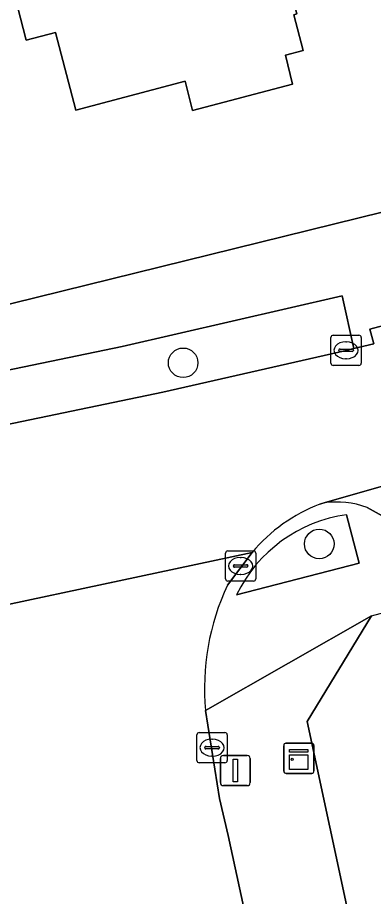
# Model space of a CAD drawing. Extents: x 161772 to 163126, y 383092 to 383917.
# Drawn here: x 162222.71 to 162234.49, y 383485.49 to 383514.58 of the extents above; entities that cross this region are included whole.
import ezdxf

# ---------------------------------------------------------------- set-up
doc = ezdxf.new("R2010")
doc.units = 0
for name, color, linetype in [('IMGEO_Boom', 7, 'Continuous'), ('IMGEO_Erf', 7, 'Continuous'), ('IMGEO_Groenvoorziening', 7, 'Continuous'), ('IMGEO_Kast', 7, 'Continuous'), ('IMGEO_Kolk', 7, 'Continuous'), ('IMGEO_Lichtmast', 7, 'Continuous'), ('IMGEO_Pand', 7, 'Continuous'), ('IMGEO_Parkeervlak_open', 7, 'Continuous'), ('IMGEO_Rijbaan_lokaal_gesloten', 7, 'Continuous'), ('IMGEO_Rijbaan_lokaal_open', 7, 'Continuous'), ('IMGEO_Voetpad_gesloten', 7, 'Continuous'), ('IMGEO_Voetpad_open', 7, 'Continuous')]:
    doc.layers.add(name, color=color, linetype=linetype)

msp = doc.modelspace()

# ---------------------------------------------------------------- linework, layer by layer
at = {"layer": 'IMGEO_Boom'}
for centre in [(162228.192, 383503.156), (162232.699, 383497.16)]:
    msp.add_circle(centre, 0.489, dxfattribs=at)
at = {"layer": 'IMGEO_Erf'}
for points in [[(162154.233, 383609.363), (162155.147, 383589.879), (162157.485, 383556.946), (162158.081, 383550.584), (162161.582, 383500), (162161.877, 383495.743), (162161.876, 383493.674), (162162.614, 383492.483), (162162.551, 383492.413), (162166.643, 383493.113), (162168.284, 383493.357), (162168.26, 383493.478), (162168.232, 383493.623), (162174.097, 383494.735), (162190.237, 383497.796), (162200.042, 383499.744), (162201.315, 383500), (162203.129, 383500.365), (162207.786, 383501.489), (162238.094, 383508.962)], [(162234.425, 383494.785), (162232.304, 383491.285), (162233.801, 383484.281)]]:
    msp.add_lwpolyline(points, dxfattribs=at)
msp.add_lwpolyline([(162231.022, 383532.419), (162231.115, 383532.443), (162231.625, 383530.499), (162234.483, 383519.611), (162230.896, 383518.695), (162231.959, 383514.707), (162231.853, 383514.679), (162232.162, 383513.494), (162231.579, 383513.336), (162231.816, 383512.378), (162228.506, 383511.506), (162228.256, 383512.479), (162224.639, 383511.519), (162223.972, 383514.088), (162222.998, 383513.832), (162221.834, 383518.302), (162219.838, 383525.954), (162225.972, 383527.553), (162227.031, 383523.493), (162228.474, 383523.869), (162226.67, 383530.788), (162230.368, 383531.753), (162230.247, 383532.217)], close=True, dxfattribs=at)
msp.add_arc((162181.617, 383715.736), 227.174, 283.44166, 285.88855, dxfattribs=at)
at = {"layer": 'IMGEO_Groenvoorziening'}
msp.add_lwpolyline([(162233.585, 383503.567), (162233.846, 383503.629), (162233.453, 383505.374), (162226.17, 383503.692), (162216.96, 383501.792), (162217.383, 383500.071), (162227.516, 383502.184)], close=True, dxfattribs=at)
msp.add_lwpolyline([(162229.962, 383495.479), (162234.016, 383496.528), (162233.604, 383498.127)], dxfattribs=at)
msp.add_arc((162234.272, 383493.38), 4.794, 98.0107, 154.0291, dxfattribs=at)
at = {"layer": 'IMGEO_Kast'}
for p, q in [((162231.523, 383489.641), (162231.523, 383490.482)), ((162231.523, 383490.482), (162231.523, 383489.641)), ((162231.598, 383490.566), (162232.439, 383490.566)), ((162232.439, 383490.566), (162231.598, 383490.566)), ((162232.523, 383490.491), (162232.523, 383489.65)), ((162232.523, 383489.65), (162232.523, 383490.491)), ((162232.448, 383489.566), (162231.607, 383489.566)), ((162231.607, 383489.566), (162232.448, 383489.566))]:
    msp.add_line(p, q, dxfattribs=at)
for points in [[(162231.718, 383490.356), (162232.318, 383490.356), (162232.318, 383490.271), (162231.718, 383490.271), (162231.718, 383490.356)], [(162231.718, 383490.181), (162232.318, 383490.181), (162232.318, 383489.692), (162231.718, 383489.692), (162231.718, 383490.181)]]:
    msp.add_lwpolyline(points, dxfattribs=at)
msp.add_circle((162231.802, 383490.03), 0.0377, dxfattribs=at)
for centre, start, end in [((162231.601, 383490.488), 92.4484, 184.2845), ((162231.601, 383490.488), 92.4484, 184.2845), ((162232.445, 383490.488), 2.4484, 94.2845), ((162232.445, 383490.488), 2.4484, 94.2845), ((162231.601, 383489.644), 182.4484, 274.2845), ((162231.601, 383489.644), 182.4484, 274.2845), ((162232.445, 383489.644), 272.4484, 4.2845), ((162232.445, 383489.644), 272.4484, 4.2845)]:
    msp.add_arc(centre, 0.0779, start, end, dxfattribs=at)
at = {"layer": 'IMGEO_Kolk'}
for p, q in [((162233.087, 383503.143), (162233.087, 383503.995)), ((162233.162, 383504.069), (162234.014, 383504.069)), ((162234.088, 383503.995), (162234.088, 383503.143)), ((162233.346, 383503.563), (162233.346, 383503.575)), ((162233.389, 383503.612), (162233.787, 383503.612)), ((162233.575, 383503.849), (162233.6, 383503.849)), ((162233.83, 383503.575), (162233.83, 383503.563)), ((162233.784, 383503.526), (162233.386, 383503.526)), ((162233.598, 383503.289), (162233.573, 383503.289)), ((162234.014, 383503.069), (162233.162, 383503.069)), ((162229.671, 383496.93), (162230.523, 383496.93)), ((162229.596, 383496.004), (162229.596, 383496.856)), ((162230.084, 383496.71), (162230.109, 383496.71)), ((162230.597, 383496.856), (162230.597, 383496.004)), ((162229.855, 383496.424), (162229.855, 383496.436)), ((162230.293, 383496.387), (162229.895, 383496.387)), ((162229.898, 383496.473), (162230.296, 383496.473)), ((162230.339, 383496.436), (162230.339, 383496.424)), ((162230.107, 383496.15), (162230.082, 383496.15)), ((162230.523, 383495.93), (162229.671, 383495.93)), ((162228.65, 383489.99), (162228.65, 383490.842)), ((162228.725, 383490.916), (162229.577, 383490.916)), ((162229.651, 383490.842), (162229.651, 383489.99)), ((162229.138, 383490.696), (162229.163, 383490.696)), ((162228.909, 383490.41), (162228.909, 383490.422)), ((162229.347, 383490.373), (162228.949, 383490.373)), ((162228.952, 383490.459), (162229.35, 383490.459)), ((162229.393, 383490.422), (162229.393, 383490.41)), ((162229.577, 383489.916), (162228.725, 383489.916)), ((162229.161, 383490.136), (162229.136, 383490.136))]:
    msp.add_line(p, q, dxfattribs=at)
for points in [[(162233.087, 383503.143), (162233.087, 383503.995)], [(162233.162, 383504.069), (162234.014, 383504.069)], [(162234.088, 383503.995), (162234.088, 383503.143)], [(162234.014, 383503.069), (162233.162, 383503.069)], [(162229.671, 383496.93), (162230.523, 383496.93)], [(162229.596, 383496.004), (162229.596, 383496.856)], [(162230.597, 383496.856), (162230.597, 383496.004)], [(162230.523, 383495.93), (162229.671, 383495.93)], [(162228.65, 383489.99), (162228.65, 383490.842)], [(162228.725, 383490.916), (162229.577, 383490.916)], [(162229.651, 383490.842), (162229.651, 383489.99)], [(162229.577, 383489.916), (162228.725, 383489.916)]]:
    msp.add_lwpolyline(points, dxfattribs=at)
for centre, radius, start, end in [((162233.164, 383503.993), 0.0765, 91.552, 178.448), ((162233.164, 383503.993), 0.0765, 91.552, 178.448), ((162234.012, 383503.993), 0.0765, 1.552, 88.448), ((162234.012, 383503.993), 0.0765, 1.552, 88.448), ((162233.386, 383503.572), 0.0403, 85.8775, 175.7526), ((162233.791, 383503.574), 0.0386, 1.7309, 96.639), ((162233.383, 383503.562), 0.0366, 178.938, 274.7102), ((162233.787, 383503.569), 0.043, 264.8664, 352.4533), ((162233.164, 383503.145), 0.0765, 181.552, 268.448), ((162233.164, 383503.145), 0.0765, 181.552, 268.448), ((162234.012, 383503.145), 0.0765, 271.552, 358.448), ((162234.012, 383503.145), 0.0765, 271.552, 358.448), ((162229.673, 383496.854), 0.0765, 91.552, 178.448), ((162229.673, 383496.854), 0.0765, 91.552, 178.448), ((162230.521, 383496.854), 0.0765, 1.552, 88.448), ((162230.521, 383496.854), 0.0765, 1.552, 88.448), ((162229.895, 383496.433), 0.0403, 85.8775, 175.7526), ((162229.892, 383496.423), 0.0366, 178.938, 274.7102), ((162230.296, 383496.43), 0.043, 264.8664, 352.4533), ((162230.3, 383496.435), 0.0386, 1.7309, 96.639), ((162229.673, 383496.006), 0.0765, 181.552, 268.448), ((162229.673, 383496.006), 0.0765, 181.552, 268.448), ((162230.521, 383496.006), 0.0765, 271.552, 358.448), ((162230.521, 383496.006), 0.0765, 271.552, 358.448), ((162228.727, 383490.84), 0.0765, 91.552, 178.448), ((162228.727, 383490.84), 0.0765, 91.552, 178.448), ((162229.575, 383490.84), 0.0765, 1.552, 88.448), ((162229.575, 383490.84), 0.0765, 1.552, 88.448), ((162228.949, 383490.419), 0.0403, 85.8775, 175.7526), ((162228.946, 383490.409), 0.0366, 178.938, 274.7102), ((162229.35, 383490.416), 0.043, 264.8664, 352.4533), ((162229.354, 383490.421), 0.0386, 1.7309, 96.639), ((162228.727, 383489.992), 0.0765, 181.552, 268.448), ((162228.727, 383489.992), 0.0765, 181.552, 268.448), ((162229.575, 383489.992), 0.0765, 271.552, 358.448), ((162229.575, 383489.992), 0.0765, 271.552, 358.448)]:
    msp.add_arc(centre, radius, start, end, dxfattribs=at)
for centre, major_axis, ratio, start_param, end_param in [((162233.574, 383503.569), (-0.387, 0.002), 0.722429, 4.712389, 7.853982), ((162233.599, 383503.569), (-0.39, 0.002), 0.717154, 1.570796, 4.712389), ((162230.083, 383496.43), (-0.387, 0.002), 0.722429, 4.712389, 7.853982), ((162230.108, 383496.43), (-0.39, 0.002), 0.717154, 1.570796, 4.712389), ((162229.137, 383490.416), (-0.387, 0.002), 0.722429, 4.712389, 7.853982), ((162229.162, 383490.416), (-0.39, 0.002), 0.717154, 1.570796, 4.712389)]:
    msp.add_ellipse(centre, major_axis=major_axis, ratio=ratio, start_param=start_param, end_param=end_param, dxfattribs=at)
at = {"layer": 'IMGEO_Lichtmast'}
for p, q in [((162229.424, 383489.258), (162229.424, 383490.058)), ((162229.424, 383490.058), (162229.424, 383489.258)), ((162229.524, 383490.158), (162230.314, 383490.158)), ((162230.314, 383490.158), (162229.524, 383490.158)), ((162230.414, 383490.058), (162230.414, 383489.258)), ((162230.414, 383489.258), (162230.414, 383490.058)), ((162230.314, 383489.158), (162229.524, 383489.158)), ((162229.524, 383489.158), (162230.314, 383489.158))]:
    msp.add_line(p, q, dxfattribs=at)
msp.add_lwpolyline([(162229.844, 383490.033), (162229.994, 383490.033), (162229.994, 383489.283), (162229.844, 383489.283), (162229.844, 383490.033)], dxfattribs=at)
for centre, start, end in [((162229.524, 383490.058), 90, 180), ((162229.524, 383490.058), 90, 180), ((162230.314, 383490.058), 0, 90), ((162230.314, 383490.058), 360, 90), ((162229.524, 383489.258), 180, 270), ((162229.524, 383489.258), 180, 270), ((162230.314, 383489.258), 270, 0), ((162230.314, 383489.258), 270, 0)]:
    msp.add_arc(centre, 0.1, start, end, dxfattribs=at)
at = {"layer": 'IMGEO_Pand'}
msp.add_lwpolyline([(162231.625, 383530.499), (162231.115, 383532.443), (162231.022, 383532.419), (162230.247, 383532.217), (162230.368, 383531.753), (162226.67, 383530.788), (162228.474, 383523.869), (162227.031, 383523.493), (162225.972, 383527.553), (162219.838, 383525.954), (162221.834, 383518.302), (162222.998, 383513.832), (162223.972, 383514.088), (162224.639, 383511.519), (162228.256, 383512.479), (162228.506, 383511.506), (162231.816, 383512.378), (162231.579, 383513.336), (162232.162, 383513.494), (162231.853, 383514.679), (162231.959, 383514.707), (162230.896, 383518.695), (162234.483, 383519.611)], close=True, dxfattribs=at)
at = {"layer": 'IMGEO_Parkeervlak_open'}
for points in [[(162252.977, 383503.136), (162258.56, 383505.297), (162264.725, 383507.921), (162269.518, 383509.94), (162273.784, 383511.772), (162274.699, 383512.137), (162274.11, 383513.54), (162263.678, 383509.123), (162257.966, 383506.692), (162252.383, 383504.531), (162243.486, 383501.569), (162240.887, 383500.821), (162232.857, 383498.517)], [(162234.28, 383498.368), (162234.978, 383497.982)]]:
    msp.add_lwpolyline(points, dxfattribs=at)
msp.add_arc((162233.28, 383495.686), 2.862, 69.5489, 98.4959, dxfattribs=at)
at = {"layer": 'IMGEO_Rijbaan_lokaal_gesloten'}
for points in [[(162232.719, 383498.477), (162232.788, 383498.498), (162232.857, 383498.517), (162240.887, 383500.821), (162243.486, 383501.569), (162252.383, 383504.531), (162257.966, 383506.692), (162263.678, 383509.123), (162274.11, 383513.54), (162272.382, 383517.659), (162269.646, 383516.479), (162265.21, 383514.61), (162264.518, 383514.306), (162263.172, 383513.747), (162258.144, 383511.658), (162256.707, 383511.061), (162255.312, 383510.481)], [(162234.502, 383503.783), (162233.846, 383503.629), (162233.585, 383503.567), (162227.516, 383502.184), (162217.383, 383500.071), (162217.045, 383500), (162214.994, 383499.577), (162213.352, 383499.238), (162209.979, 383498.561), (162209.556, 383498.476), (162204.798, 383497.552), (162204.046, 383497.404), (162199.296, 383496.468), (162198.338, 383496.284), (162187.245, 383494.148), (162179.624, 383492.766), (162179.124, 383492.675), (162168.781, 383490.815), (162167.216, 383490.539), (162163.009, 383489.813), (162158.883, 383489.1)], [(162217.408, 383494.093), (162230.478, 383496.881)]]:
    msp.add_lwpolyline(points, dxfattribs=at)
msp.add_arc((162234.718, 383493.299), 5.551, 111.1094, 139.8061, dxfattribs=at)
at = {"layer": 'IMGEO_Rijbaan_lokaal_open'}
for points in [[(162229.658, 383495.795), (162230.478, 383496.881), (162217.408, 383494.093)], [(162230.348, 383484.451), (162229.68, 383487.513), (162229.392, 383488.729), (162228.936, 383491.642)]]:
    msp.add_lwpolyline(points, dxfattribs=at)
msp.add_arc((162236.885, 383492.399), 7.985, 154.8328, 185.4426, dxfattribs=at)
at = {"layer": 'IMGEO_Voetpad_gesloten'}
for points in [[(162238.094, 383508.962), (162207.786, 383501.489)], [(162216.96, 383501.792), (162226.17, 383503.692), (162233.453, 383505.374), (162233.846, 383503.629), (162234.502, 383503.783), (162234.373, 383504.265), (162241.52, 383506.181), (162241.137, 383507.458)], [(162232.304, 383491.285), (162234.425, 383494.785), (162228.936, 383491.642), (162229.392, 383488.729), (162229.68, 383487.513), (162230.348, 383484.451)], [(162233.801, 383484.281), (162232.304, 383491.285)]]:
    msp.add_lwpolyline(points, dxfattribs=at)
at = {"layer": 'IMGEO_Voetpad_open'}
for points in [[(162241.904, 383505.767), (162241.775, 383506.249), (162241.52, 383506.181), (162234.373, 383504.265), (162234.502, 383503.783)], [(162232.857, 383498.517), (162232.788, 383498.498), (162232.719, 383498.477)], [(162234.978, 383497.982), (162234.28, 383498.368)], [(162233.604, 383498.127), (162234.016, 383496.528)], [(162230.478, 383496.881), (162229.658, 383495.795)], [(162234.016, 383496.528), (162229.962, 383495.479)], [(162228.936, 383491.642), (162234.425, 383494.785)]]:
    msp.add_lwpolyline(points, dxfattribs=at)
for centre, radius, start, end in [((162234.718, 383493.299), 5.551, 111.1094, 139.8061), ((162233.28, 383495.686), 2.862, 69.5489, 98.4959), ((162234.272, 383493.38), 4.794, 98.0107, 154.0291), ((162181.617, 383715.736), 227.174, 283.44166, 285.88855), ((162236.885, 383492.399), 7.985, 154.8328, 185.4426)]:
    msp.add_arc(centre, radius, start, end, dxfattribs=at)

doc.saveas('drawing.dxf')
